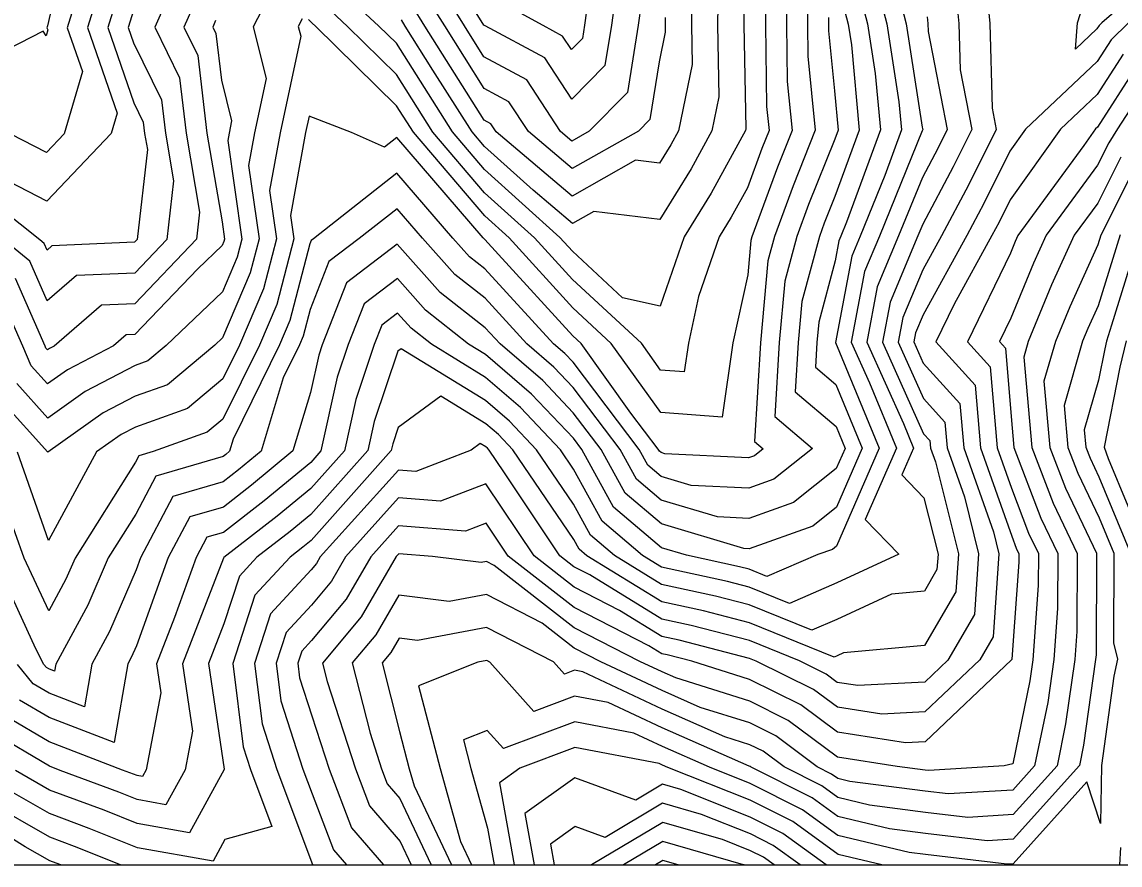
# Model space of a CAD drawing. Extents: x 42655 to 43811, y -141820 to -141156.
# Drawn here: x 42945.7 to 43009.5, y -141820.4 to -141771.4 of the extents above; entities that cross this region are included whole.
import ezdxf

# ---------------------------------------------------------------- set-up
doc = ezdxf.new("R2010")
doc.units = 0
for name, color, linetype in [('D-TTL', 7, 'Continuous'), ('ZE_HICN', 7, 'Continuous'), ('ZE_LWCN', 7, 'Continuous')]:
    doc.layers.add(name, color=color, linetype=linetype)

msp = doc.modelspace()

# ---------------------------------------------------------------- linework, layer by layer
at = {"layer": 'D-TTL'}
msp.add_lwpolyline([(42724.63, -141820.399), (43685.83, -141820.386), (43685.821, -141155.586), (42724.621, -141155.599), (42724.63, -141820.399)], dxfattribs=at)
at = {"layer": 'ZE_HICN'}
for points in [[(42948.609, -141765.594), (42947.237, -141771.648), (42947.202, -141771.764), (42947.243, -141771.885), (42947.145, -141772.224), (42946.984, -141771.957), (42942.067, -141774.477)], [(42954.81, -141768.706), (42953.474, -141771.734), (42954.905, -141774.668), (42955.286, -141777.889), (42956.071, -141782.475), (42955.893, -141784.048), (42952.306, -141787.799), (42950.362, -141787.883), (42947.61, -141790.25), (42947.344, -141790.389), (42947.23, -141790.47), (42947.136, -141790.365), (42947.088, -141790.252), (42945.363, -141786.335)], [(42984.675, -141769.256), (42984.64, -141771.589), (42984.679, -141773.899), (42983.896, -141777.755), (42983.455, -141778.559), (42982.798, -141779.628), (42981.403, -141779.455), (42977.719, -141781.536), (42973.305, -141777.804), (42972.998, -141777.337), (42972.61, -141777.127), (42969.161, -141771.661), (42968.446, -141770.507)], [(42996.709, -141769.947), (42997.127, -141771.53), (42998.053, -141777.538), (42998.083, -141777.688), (42998.072, -141777.71), (42998.054, -141777.743), (42995.567, -141783.863), (42994.7, -141785.921), (42993.932, -141790.033), (42994.992, -141792.398), (42996.55, -141796.184), (42994.739, -141800.335), (42996.689, -141802.346), (42993.089, -141804.014), (42990.337, -141805.198), (42988.002, -141804.251), (42986.735, -141803.924), (42982.908, -141803.095), (42981.803, -141802.415), (42979.454, -141800.432), (42977.793, -141797.397), (42977.029, -141796.275), (42974.718, -141793.827), (42972.679, -141792.079), (42969.544, -141790.147), (42968.355, -141789.212), (42967.574, -141788.336), (42966.649, -141789.037), (42966.208, -141790.163), (42965.138, -141793.353), (42964.482, -141796.334), (42962.533, -141798.518), (42960.576, -141800.136), (42957.482, -141802.529), (42957.472, -141802.54), (42957.463, -141802.567), (42955.069, -141808.703), (42955.655, -141812.616), (42955.227, -141814.865), (42954.115, -141816.897), (42952.441, -141816.597), (42951.376, -141816.17), (42947.962, -141814.899), (42947.343, -141814.661), (42944.054, -141812.727)], [(42991.408, -141769.715), (42991.387, -141771.557), (42991.414, -141773.412), (42991.838, -141777.718), (42990.549, -141780.941), (42989.463, -141783.891), (42989.08, -141785.306), (42988.656, -141790.058), (42988.317, -141795.792), (42988.822, -141796.22), (42988.304, -141796.631), (42987.966, -141796.752), (42983.09, -141796.505), (42982.877, -141796.441), (42982.783, -141796.362), (42982.721, -141796.248), (42981.128, -141794.151), (42978.232, -141790.107), (42977.757, -141789.666), (42973.441, -141784.929), (42972.642, -141784.056), (42972.599, -141784.022), (42972.553, -141783.971), (42967.526, -141778.142), (42966.815, -141778.699), (42964.893, -141777.844), (42962.432, -141776.907), (42962.228, -141777.856), (42961.347, -141782.676), (42961.54, -141784.022), (42960.548, -141787.846), (42959.543, -141790.194), (42957.426, -141794.499), (42956.512, -141795.261), (42953.364, -141796.386), (42952.543, -141796.627), (42952.349, -141796.995), (42948.829, -141802.569), (42948.3, -141803.792), (42947.301, -141805.639), (42945.883, -141802.583), (42944.835, -141799.636)], [(43009.722, -141773.302), (43008.221, -141775.638), (43006.093, -141777.651), (43003.161, -141781.764), (43002.522, -141783.048), (43002.104, -141783.832), (42999.903, -141787.824), (42998.849, -141790.01), (43001.127, -141792.524), (43001.436, -141796.161), (43003.253, -141801.288), (43003.522, -141801.992), (43003.675, -141802.313), (43003.672, -141802.812), (43003.285, -141808.161), (43003.265, -141808.451), (43003.25, -141808.478), (42998.22, -141813.24), (42997.09, -141813.3), (42993.129, -141812.687), (42991.006, -141811.098), (42988.027, -141809.622), (42984.669, -141808.565), (42983.241, -141808.197), (42982.931, -141808.13), (42982.178, -141807.666), (42977.83, -141805.438), (42973.993, -141802.452), (42972.719, -141800.54), (42971.514, -141801.001), (42967.631, -141800.698), (42966.022, -141802.489), (42964.588, -141804.948), (42962.574, -141807.353), (42962.001, -141807.973), (42961.774, -141808.672), (42961.881, -141809.523), (42962.595, -141811.725), (42963.599, -141814.826), (42964.885, -141818.245), (42966.754, -141820.396)], [(43009.562, -141783.797), (43008.279, -141787.912), (43007.676, -141789.232), (43007.372, -141789.97), (43006.298, -141793.707), (43006.52, -141796.137), (43007.09, -141797.629), (43008.336, -141800.237), (43009.184, -141802.287), (43009.159, -141807.494), (43009.405, -141808.449), (43009.185, -141809.426), (43008.475, -141814.616), (43008.419, -141817.978), (43007.625, -141815.568), (43003.342, -141820.331), (43002.97, -141820.353), (42998.251, -141819.795), (42997.292, -141819.67), (42993.158, -141818.685), (42991.095, -141817.187), (42988.055, -141815.659), (42985.7, -141814.722), (42982.957, -141813.511), (42981.291, -141812.73), (42977.861, -141812.073), (42973.723, -141813.636), (42972.775, -141812.576), (42971.402, -141813.123), (42971.836, -141814.787), (42972.802, -141818.257), (42973.191, -141820.396)], [(42987.71, -141820.395), (42987.666, -141820.378), (42982.982, -141819.032), (42980.702, -141820.396)]]:
    msp.add_lwpolyline(points, dxfattribs=at)
at = {"layer": 'ZE_LWCN'}
for points in [[(42987.789, -141765.449), (42987.696, -141771.574), (42987.8, -141777.643), (42987.78, -141777.737), (42985.792, -141781.362), (42984.222, -141783.916), (42982.837, -141787.934), (42980.645, -141787.444), (42977.734, -141784.749), (42977.005, -141783.95), (42972.623, -141780.001), (42970.761, -141777.816), (42967.5, -141772.666), (42966.489, -141771.674), (42964.187, -141769.517)], [(42993.418, -141765.999), (42994.88, -141771.541), (42995.323, -141774.412), (42995.621, -141777.7), (42993.66, -141783.061), (42993.33, -141783.873), (42993.217, -141784.142), (42993.001, -141785.297), (42992.038, -141788.855), (42991.932, -141790.043), (42991.847, -141791.476), (42993.035, -141792.483), (42994.563, -141796.193), (42993.068, -141799.619), (42991.7, -141800.706), (42987.991, -141802.034), (42987.686, -141802.019), (42982.896, -141800.586), (42980.785, -141798.804), (42979.395, -141796.264), (42977.777, -141794.134), (42976.004, -141792.255), (42973.524, -141790.129), (42972.666, -141789.191), (42970.052, -141787.136), (42967.555, -141784.334), (42964.598, -141786.577), (42963.188, -141790.177), (42962.988, -141790.773), (42962.507, -141792.959), (42961.49, -141796.348), (42959.08, -141798.341), (42957.45, -141799.602), (42955.501, -141800.175), (42954.249, -141802.544), (42952.399, -141807.659), (42952.1, -141808.351), (42951.901, -141808.718), (42951.101, -141813.281), (42947.33, -141811.835), (42945.611, -141810.824)], [(42952.209, -141767.006), (42950.743, -141771.747), (42952.251, -141776.127), (42952.797, -141777.245), (42952.875, -141777.9), (42953.034, -141778.832), (42952.444, -141784.065), (42952.289, -141784.226), (42947.488, -141784.434), (42947.203, -141784.679), (42947.033, -141784.293), (42946.787, -141784.091), (42942.094, -141780.359)], [(42951.027, -141767.014), (42949.563, -141771.753), (42951.272, -141776.719), (42950.926, -141777.909), (42947.19, -141781.828), (42943.925, -141780.16)], [(42989, -141766.827), (42988.947, -141771.568), (42989.016, -141776.343), (42989.153, -141777.73), (42988.738, -141778.768), (42987.893, -141781.063), (42986.96, -141782.763), (42986.258, -141783.906), (42985.06, -141787.379), (42984.474, -141790.077), (42984.231, -141791.745), (42982.854, -141791.644), (42981.742, -141790.09), (42977.741, -141786.388), (42975.526, -141783.957), (42972.629, -141781.346), (42969.626, -141777.822), (42967.509, -141774.478), (42964.659, -141771.682), (42963.389, -141770.492)], [(43001.548, -141767.219), (43001.981, -141771.507), (43002.119, -141776.437), (43002.358, -141777.668), (43000.742, -141780.913), (42999.179, -141783.846), (42998.092, -141785.818), (42996.925, -141788.59), (42996.658, -141790.02), (42998.127, -141793.3), (42999.37, -141794.673), (42999.497, -141796.17), (43000.505, -141799.013), (43001.333, -141802.324), (43001.087, -141805.839), (42999.549, -141808.495), (42998.204, -141809.768), (42994.316, -141809.972), (42993.116, -141809.787), (42992.472, -141809.305), (42990.918, -141808.535), (42988.016, -141807.358), (42984.639, -141806.488), (42982.922, -141806.116), (42978.744, -141803.546), (42977.819, -141803.073), (42977.003, -141802.438), (42973.753, -141797.559), (42972.892, -141796.294), (42972.789, -141796.185), (42972.698, -141796.107), (42972.378, -141795.91), (42971.851, -141796.299), (42968.623, -141797.533), (42967.616, -141797.454), (42963.081, -141802.503), (42962.862, -141802.878), (42962.555, -141803.245), (42960.189, -141805.799), (42959.255, -141808.683), (42959.695, -141812.195), (42960.552, -141814.84), (42962.635, -141820.377), (42962.642, -141820.396)], [(42986.232, -141767.353), (42986.168, -141771.581), (42986.239, -141775.771), (42985.838, -141777.746), (42984.623, -141779.96), (42982.813, -141782.906), (42978.97, -141782.429), (42977.726, -141783.132), (42975.441, -141781.2), (42972.617, -141778.655), (42971.897, -141777.811), (42969.628, -141774.227), (42968.012, -141771.666), (42967.791, -141771.308)], [(42979.06, -141767.158), (42978.437, -141771.618), (42978.312, -141772.389), (42977.679, -141773.032), (42977.162, -141772.245), (42976.021, -141771.629), (42972.575, -141769.734)], [(43013.271, -141767.328), (43008.481, -141771.477), (43008.327, -141771.629), (43008.203, -141771.822), (43006.954, -141773.004), (43007.071, -141771.484), (43007.394, -141770.509)], [(42995.064, -141767.973), (42996.003, -141771.535), (42996.702, -141776.067), (42996.85, -141777.694), (42995.879, -141780.348), (42994.448, -141783.868), (42993.959, -141785.031), (42993.023, -141790.037), (42995.557, -141796.188), (42993.079, -141801.868), (42992.832, -141802.064), (42991.984, -141802.368), (42989.035, -141803.636), (42987.997, -141803.215), (42987.434, -141803.07), (42984.358, -141802.403), (42982.903, -141801.968), (42980.12, -141799.618), (42978.286, -141796.269), (42977.784, -141795.608), (42975.361, -141793.041), (42972.673, -141790.737), (42971.7, -141790.137), (42969.203, -141788.174), (42967.564, -141786.335), (42965.623, -141787.807), (42964.698, -141790.17), (42964.063, -141792.063), (42963.121, -141796.34), (42962.526, -141797.007), (42959.828, -141799.239), (42957.456, -141801.073), (42956.487, -141801.358), (42955.864, -141802.537), (42954.601, -141806.029), (42953.555, -141808.71), (42953.808, -141810.4), (42952.955, -141814.876), (42952.747, -141815.256), (42952.434, -141815.199), (42952.235, -141815.12), (42951.597, -141814.882), (42947.337, -141813.248), (42944.832, -141811.775)], [(42990.204, -141768.271), (42990.167, -141771.563), (42990.215, -141774.878), (42990.495, -141777.724), (42989.644, -141779.855), (42988.155, -141783.898), (42988.094, -141784.123), (42987.917, -141786.108), (42987.057, -141790.065), (42986.427, -141794.38), (42982.866, -141794.119), (42979.987, -141790.098), (42977.749, -141788.027), (42974.047, -141783.964), (42972.636, -141782.692), (42968.49, -141777.827), (42967.517, -141776.291), (42962.828, -141771.691), (42962.591, -141771.468), (42962.405, -141771.284)], [(42980.396, -141768.76), (42979.998, -141771.61), (42979.617, -141773.955), (42977.692, -141775.912), (42976.121, -141773.518), (42972.651, -141771.645), (42972.584, -141771.608), (42970.412, -141768.103)], [(42992.922, -141768.382), (42993.757, -141771.546), (42993.944, -141772.758), (42994.391, -141777.706), (42992.984, -141781.556), (42992.361, -141783.114), (42992.079, -141783.879), (42991.052, -141787.672), (42990.84, -141790.048), (42990.67, -141792.915), (42993.046, -141794.928), (42993.569, -141796.198), (42993.058, -141797.369), (42990.568, -141799.347), (42987.983, -141800.273), (42986.154, -141800.181), (42982.89, -141799.204), (42981.451, -141797.99), (42980.503, -141796.259), (42977.771, -141792.659), (42976.646, -141791.469), (42975.075, -141790.121), (42972.658, -141787.479), (42970.901, -141786.098), (42969.02, -141783.987), (42967.545, -141782.278), (42965.342, -141784.004), (42963.573, -141785.346), (42962.484, -141788.126), (42962.08, -141789.684), (42961.867, -141790.183), (42960.924, -141792.1), (42959.647, -141796.356), (42958.332, -141797.444), (42957.443, -141798.132), (42954.515, -141798.993), (42952.633, -141802.552), (42952.378, -141803.257), (42950.833, -141806.831), (42949.807, -141808.728), (42949.373, -141811.207), (42947.323, -141810.421), (42946.389, -141809.872), (42945.492, -141808.748)], [(42981.732, -141770.363), (42981.559, -141771.603), (42980.923, -141775.521), (42978.701, -141777.779), (42977.704, -141778.343), (42977.046, -141777.787), (42975.08, -141774.791), (42972.592, -141773.448), (42971.458, -141771.65), (42969.757, -141768.904)], [(42999.946, -141769.177), (43000.183, -141771.516), (43000.258, -141774.205), (43000.933, -141777.675), (42999.852, -141779.845), (42998.08, -141783.172), (42997.803, -141783.852), (42996.184, -141787.7), (42995.749, -141790.025), (42998.137, -141795.354), (42998.492, -141795.747), (42998.528, -141796.174), (42998.816, -141796.987), (43000.153, -141802.329), (42999.999, -141804.533), (42998.194, -141807.648), (42993.473, -141808.081), (42993.109, -141808.25), (42992.941, -141808.322), (42988.011, -141806.322), (42985.337, -141805.633), (42982.917, -141805.109), (42978.562, -141802.43), (42978.123, -141802.059), (42977.812, -141801.492), (42974.271, -141796.288), (42973.432, -141795.399), (42972.692, -141794.765), (42970.083, -141793.157), (42967.605, -141794.989), (42967.288, -141795.932), (42967.203, -141796.321), (42962.547, -141801.539), (42962.073, -141801.931), (42961.323, -141802.511), (42959.284, -141804.713), (42957.996, -141808.689), (42958.603, -141813.531), (42959.029, -141814.847), (42960.274, -141818.157), (42957.54, -141818.921), (42956.852, -141820.18), (42952.454, -141819.392), (42949.658, -141818.27), (42947.356, -141817.413), (42942.993, -141814.922)], [(42960.416, -141769.303), (42959.181, -141771.708), (42959.938, -141774.712), (42959.262, -141777.87), (42958.916, -141779.76), (42959.529, -141784.031), (42959.016, -141786.008), (42957.404, -141789.775), (42956.953, -141790.206), (42954.207, -141792.495), (42952.331, -141793.166), (42950.47, -141794.14), (42947.258, -141796.414), (42944.598, -141793.469)], [(42949.132, -141769.331), (42948.382, -141771.758), (42949.258, -141774.302), (42948.205, -141777.922), (42947.176, -141779.001), (42945.092, -141777.936)], [(42955.906, -141770.021), (42955.153, -141771.727), (42955.959, -141773.379), (42956.492, -141777.883), (42957.372, -141783.027), (42957.518, -141784.041), (42957.484, -141784.17), (42957.378, -141784.417), (42955.96, -141785.774), (42952.314, -141789.585), (42951.8, -141789.607), (42951.071, -141790.234), (42948.386, -141791.639), (42947.239, -141792.451), (42946.29, -141791.4), (42945.806, -141790.258), (42944.529, -141787.356)], [(42983.118, -141771.16), (42983.112, -141771.596), (42983.119, -141772.028), (42982.77, -141773.745), (42982.228, -141777.087), (42981.56, -141777.766), (42977.711, -141779.939), (42975.176, -141777.796), (42974.039, -141776.064), (42972.601, -141775.287), (42970.31, -141771.656), (42969.101, -141769.706)], [(42952.226, -141770.763), (42951.924, -141771.742), (42952.235, -141772.645), (42953.851, -141775.957), (42954.08, -141777.894), (42954.552, -141780.653), (42954.169, -141784.057), (42952.298, -141786.012), (42948.925, -141786.158), (42947.217, -141787.627), (42946.198, -141785.314), (42944.718, -141784.101)], [(42992.612, -141771.16), (42992.607, -141771.551), (42992.613, -141771.946), (42992.955, -141775.419), (42993.162, -141777.711), (42992.968, -141778.242), (42991.455, -141782.028), (42990.771, -141783.885), (42990.066, -141786.489), (42989.748, -141790.053), (42989.494, -141794.353), (42991.68, -141796.206), (42989.436, -141797.989), (42987.975, -141798.513), (42984.622, -141798.343), (42982.883, -141797.823), (42982.117, -141797.176), (42981.612, -141796.253), (42977.764, -141791.185), (42977.289, -141790.683), (42976.626, -141790.114), (42972.65, -141785.768), (42971.75, -141785.06), (42970.786, -141783.979), (42967.536, -141780.21), (42962.678, -141784.017), (42962.547, -141784.116), (42962.466, -141784.322), (42961.314, -141788.765), (42960.705, -141790.189), (42958.016, -141795.656), (42957.803, -141796.365), (42957.584, -141796.546), (42957.436, -141796.661), (42953.529, -141797.81), (42952.363, -141800.015), (42950.756, -141802.56), (42949.567, -141805.312), (42947.713, -141808.737), (42947.644, -141809.133), (42947.317, -141809.008), (42947.168, -141808.92), (42947.024, -141808.741), (42946.562, -141807.835), (42944.128, -141802.591)], [(42998.345, -141771.134), (42998.385, -141771.524), (42998.397, -141771.972), (42999.508, -141777.682), (42998.962, -141778.777), (42998.067, -141780.458), (42996.685, -141783.858), (42995.442, -141786.811), (42994.841, -141790.029), (42996.96, -141794.76), (42997.544, -141796.179), (42996.865, -141797.736), (42998.154, -141799.065), (42998.972, -141802.335), (42998.91, -141803.227), (42998.179, -141804.488), (42996.269, -141804.663), (42993.099, -141806.132), (42991.639, -141806.76), (42988.006, -141805.286), (42986.036, -141804.779), (42982.912, -141804.102), (42980.182, -141802.423), (42978.788, -141801.245), (42977.802, -141799.445), (42975.65, -141796.281), (42974.075, -141794.613), (42972.686, -141793.422), (42967.789, -141790.404), (42967.584, -141790.555), (42966.213, -141794.642), (42965.842, -141796.327), (42962.54, -141800.028), (42961.325, -141801.033), (42959.402, -141802.52), (42958.378, -141803.626), (42957.481, -141806.395), (42956.583, -141808.696), (42957.502, -141814.832), (42957.498, -141814.854), (42955.484, -141818.538), (42952.447, -141817.994), (42950.517, -141817.22), (42947.35, -141816.041), (42945.371, -141814.911)], [(42957.001, -141771.335), (42956.832, -141771.719), (42957.013, -141772.09), (42957.334, -141774.798), (42957.93, -141777.167), (42957.778, -141777.877), (42957.7, -141778.302), (42958.523, -141784.036), (42958.25, -141785.089), (42957.391, -141787.096), (42954.126, -141790.219), (42953.055, -141791.113), (42952.323, -141791.374), (42949.428, -141792.89), (42947.249, -141794.433), (42945.444, -141792.434)], [(42962.035, -141771.246), (42961.804, -141771.695), (42961.946, -141772.257), (42960.745, -141777.863), (42960.131, -141781.218), (42960.534, -141784.027), (42959.782, -141786.927), (42958.381, -141790.199), (42957.415, -141792.165), (42955.36, -141793.878), (42952.339, -141794.957), (42951.512, -141795.39), (42950.085, -141796.401), (42947.282, -141801.55), (42945.485, -141796.422)], [(43010.032, -141771.47), (43009.024, -141772.465), (43008.212, -141773.73), (43004.058, -141777.66), (43003.148, -141778.937), (43001.632, -141781.98), (43000.642, -141783.839), (42998.104, -141788.44), (42997.667, -141789.48), (42997.567, -141790.016), (42998.117, -141791.246), (43000.249, -141793.598), (43000.467, -141796.165), (43002.194, -141801.038), (43002.514, -141802.318), (43002.176, -141807.145), (43001.399, -141808.486), (42998.212, -141811.504), (42995.703, -141811.636), (42993.123, -141811.237), (42991.739, -141810.202), (42988.4, -141808.547), (42988.021, -141808.393), (42983.94, -141807.342), (42982.927, -141807.123), (42980.461, -141805.606), (42977.825, -141804.255), (42975.498, -141802.445), (42972.708, -141798.258), (42970.068, -141799.267), (42967.624, -141799.076), (42964.551, -141802.496), (42963.725, -141803.913), (42962.565, -141805.299), (42961.095, -141806.886), (42960.515, -141808.678), (42960.788, -141810.859), (42962.076, -141814.833), (42962.616, -141816.268), (42963.84, -141819.523), (42964.598, -141820.396)], [(43010.419, -141774.138), (43008.23, -141777.545), (43008.129, -141777.641), (43007.44, -141778.608), (43003.613, -141783.825), (43003.456, -141784.169), (43003.176, -141784.848), (43000.693, -141790.002), (43002.005, -141791.45), (43002.405, -141796.156), (43003.24, -141798.512), (43004.235, -141801.119), (43004.803, -141802.308), (43004.792, -141804.155), (43004.479, -141808.472), (43004.306, -141809.7), (43003.315, -141814.517), (43002.807, -141814.642), (42998.431, -141814.909), (42998.228, -141814.885), (42996.592, -141814.671), (42993.136, -141814.137), (42990.272, -141811.995), (42988.033, -141810.885), (42983.732, -141809.53), (42982.936, -141809.179), (42981.656, -141808.579), (42977.836, -141806.621), (42973.175, -141802.994), (42972.729, -141802.765), (42972.431, -141802.82), (42969.597, -141802.472), (42967.639, -141802.319), (42967.493, -141802.482), (42965.451, -141805.984), (42963.205, -141808.665), (42963.479, -141809.746), (42965.123, -141814.819), (42965.931, -141816.967), (42967.717, -141819.023), (42968.366, -141820.396)], [(43011.116, -141774.974), (43009.407, -141777.635), (43008.895, -141778.438), (43008.24, -141779.739), (43005.249, -141783.818), (43004.511, -141785.435), (43003.194, -141788.629), (43002.536, -141789.993), (43002.884, -141790.376), (43003.22, -141794.34), (43003.386, -141796.152), (43004.949, -141800.247), (43005.932, -141802.302), (43005.911, -141805.498), (43005.697, -141808.466), (43005.346, -141810.948), (43004.587, -141814.634), (43003.322, -141816.041), (42999.566, -141816.27), (42998.234, -141816.112), (42993.85, -141815.541), (42993.142, -141815.372), (42992.789, -141815.116), (42991.948, -141814.693), (42989.539, -141812.891), (42988.039, -141812.148), (42985.157, -141811.24), (42982.941, -141810.262), (42979.374, -141808.589), (42977.841, -141807.804), (42975.972, -141806.349), (42972.738, -141804.685), (42970.578, -141805.086), (42967.65, -141804.727), (42966.314, -141807.019), (42964.942, -141808.657), (42965.975, -141812.74), (42966.646, -141814.812), (42966.976, -141815.689), (42967.705, -141816.528), (42969.532, -141820.396)], [(43009.594, -141779.276), (43008.251, -141781.948), (43006.885, -141783.81), (43005.566, -141786.7), (43004.211, -141789.985), (43003.951, -141790.891), (43004.43, -141796.147), (43005.663, -141799.374), (43007.06, -141802.297), (43007.031, -141806.842), (43006.914, -141808.46), (43006.386, -141812.196), (43005.885, -141814.628), (43003.329, -141817.471), (43000.701, -141817.631), (42998.24, -141817.34), (42994.998, -141816.917), (42993.147, -141816.477), (42992.224, -141815.806), (42990.028, -141814.702), (42988.806, -141813.788), (42988.044, -141813.411), (42986.582, -141812.95), (42982.946, -141811.345), (42978.333, -141809.182), (42977.847, -141809.089), (42977.261, -141809.31), (42976.628, -141808.602), (42972.747, -141806.604), (42968.725, -141807.352), (42967.662, -141807.222), (42967.177, -141808.054), (42966.679, -141808.649), (42967.687, -141812.636), (42968.253, -141814.804), (42968.532, -141815.808), (42970.699, -141820.396)], [(43010.293, -141780.115), (43008.439, -141783.803), (43008.262, -141784.37), (43006.621, -141787.966), (43005.792, -141789.978), (43005.125, -141792.299), (43005.475, -141796.142), (43006.376, -141798.502), (43008.188, -141802.292), (43008.151, -141808.185), (43008.131, -141808.455), (43007.426, -141813.443), (43007.184, -141814.622), (43003.335, -141818.901), (43001.835, -141818.992), (42998.245, -141818.568), (42996.145, -141818.294), (42993.152, -141817.581), (42991.659, -141816.497), (42988.108, -141814.711), (42988.073, -141814.684), (42988.05, -141814.674), (42988.008, -141814.66), (42982.951, -141812.428), (42979.812, -141810.956), (42977.854, -141810.581), (42975.492, -141811.473), (42972.941, -141808.619), (42972.756, -141808.524), (42972.227, -141808.623), (42968.791, -141809.991), (42970.044, -141814.796), (42971.226, -141819.039), (42971.866, -141820.396)], [(43010.686, -141783.792), (43009.05, -141789.035), (43008.766, -141789.964), (43008.659, -141790.41), (43008.299, -141792.236), (43007.472, -141795.115), (43007.565, -141796.132), (43007.803, -141796.757), (43008.325, -141797.848), (43010.159, -141802.283)], [(43009.905, -141789.958), (43009.541, -141791.469), (43008.623, -141796.127), (43008.86, -141796.78), (43011.134, -141802.278)], [(42995.705, -141820.395), (42993.163, -141819.79), (42990.53, -141817.877), (42988.06, -141816.635), (42983.277, -141814.734), (42982.962, -141814.594), (42982.77, -141814.505), (42977.868, -141813.565), (42974.669, -141814.774), (42973.485, -141815.622), (42974.354, -141820.396)], [(42992.481, -141820.395), (42989.965, -141818.568), (42988.064, -141817.612), (42984.02, -141816.004), (42982.967, -141815.701), (42981.412, -141816.63), (42977.877, -141815.327), (42974.972, -141817.406), (42975.517, -141820.396)], [(42951.48, -141820.396), (42948.799, -141819.321), (42947.362, -141818.786), (42943.758, -141816.728)], [(42990.966, -141820.395), (42989.401, -141819.258), (42988.069, -141818.589), (42985.235, -141817.462), (42982.972, -141816.812), (42979.631, -141818.809), (42977.89, -141818.167), (42976.46, -141819.191), (42976.679, -141820.396)], [(42948.002, -141820.396), (42947.94, -141820.371), (42947.369, -141820.158), (42945.936, -141819.34), (42942.266, -141817.064)], [(42989.451, -141820.395), (42988.836, -141819.949), (42988.073, -141819.565), (42986.451, -141818.92), (42982.977, -141817.922), (42978.839, -141820.396)], [(43009.577, -141819.379), (43009.507, -141820.395)], [(42983.867, -141820.396), (42982.988, -141820.143), (42982.565, -141820.396)]]:
    msp.add_lwpolyline(points, dxfattribs=at)

doc.saveas('drawing.dxf')
